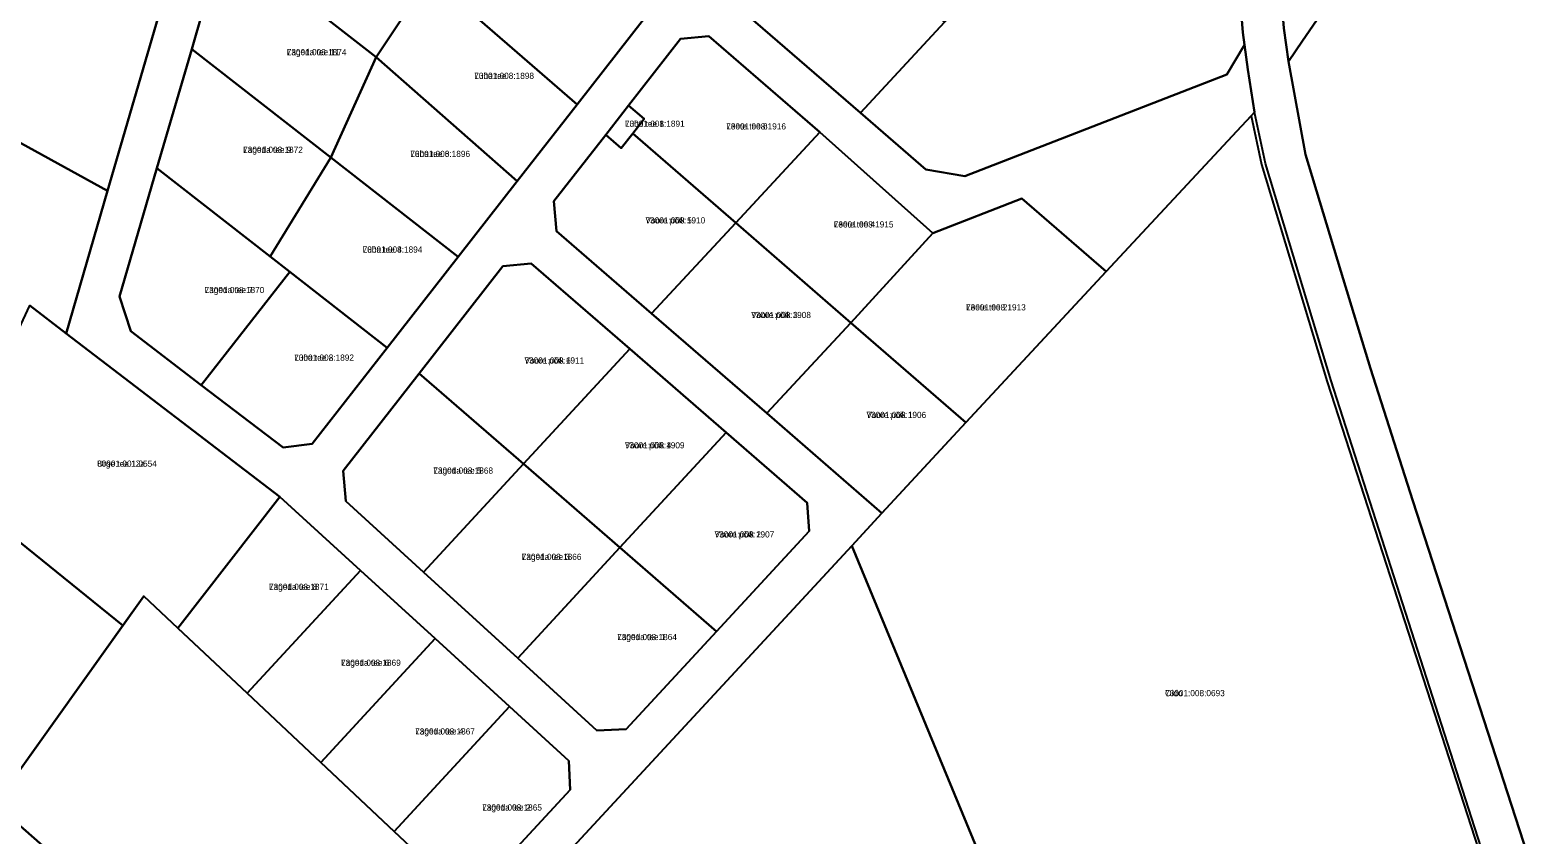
# Model space of a CAD drawing. Extents: x 524000 to 564260, y 6469338 to 6496391.
# Drawn here: x 538416.3 to 538782.5, y 6476306.2 to 6476501.6 of the extents above; entities that cross this region are included whole.
import ezdxf

# ---------------------------------------------------------------- set-up
doc = ezdxf.new("R2010")
doc.units = 0
for name, color, linetype in [('L_AADRESS', 7, 'Continuous'), ('PIIR', 7, 'Continuous'), ('TUNNUS', 7, 'Continuous')]:
    doc.layers.add(name, color=color, linetype=linetype)

msp = doc.modelspace()

# ---------------------------------------------------------------- linework, layer by layer
at = {"layer": 'PIIR'}
for points in [[(538610.53, 6476845.12), (538676.66, 6476699.5), (538693.78, 6476661.47), (538697.74, 6476650.83), (538701.55, 6476641.83), (538709.18, 6476612.45), (538711.13, 6476601.24), (538713, 6476590.48), (538715.88, 6476563.29), (538720.83, 6476502.1), (538721.91, 6476494.03), (538726.1, 6476471.45), (538734.62, 6476443.1), (538741.85, 6476419.5), (538752.16, 6476387.36), (538796.29, 6476251.31)], [(538845.29, 6476061.91), (538772.25, 6476289.41), (538768.76, 6476303.16), (538765.62, 6476312.75), (538732.31, 6476416.51), (538716.32, 6476469.25), (538713.7, 6476481.71), (538712.05, 6476492.07), (538711.28, 6476498.07), (538710.88, 6476501.03), (538705.92, 6476562.36), (538704.61, 6476574.75), (538703.09, 6476589.1), (538699.4, 6476610.33), (538692.06, 6476638.6), (538688.46, 6476647.1), (538681.89, 6476664.33), (538680.82, 6476666.69), (538666.7, 6476697.62), (538652.53, 6476728.48), (538634.49, 6476767.93), (538604.32, 6476835.6)], [(538397.73, 6476537.47), (538448.07, 6476506.97), (538435.11, 6476462.62), (538378.86, 6476493.55)], [(538579.47, 6476514.89), (538617.96, 6476481.53), (538633.82, 6476467.78), (538643.36, 6476466.12), (538706.96, 6476490.85), (538711.28, 6476498.07), (538712.05, 6476492.07), (538713.7, 6476481.71), (538712.87, 6476480.82), (538709.38, 6476477.07), (538677.68, 6476443.04), (538657.17, 6476460.77), (538635.53, 6476452.35), (538608.12, 6476476.82), (538581.16, 6476500.18), (538574.3, 6476499.51), (538561.66, 6476483.34), (538556.12, 6476476.23), (538543.48, 6476460.06), (538544.19, 6476452.83), (538567.24, 6476432.85), (538595.22, 6476408.6), (538623.19, 6476384.32), (538615.88, 6476376.41), (538495.55, 6476246.46)], [(538522.61, 6476290.29), (538547.49, 6476317.21), (538547.19, 6476324.25), (538532.78, 6476337.39), (538514.68, 6476353.9), (538496.53, 6476370.44), (538476.95, 6476388.34), (538425.05, 6476427.98), (538435.11, 6476462.62), (538448.07, 6476506.97)], [(538458.3, 6476506.3), (538455.58, 6476497.02), (538447.13, 6476468.11), (538438.02, 6476436.95), (538440.78, 6476428.55), (538457.9, 6476415.45), (538477.76, 6476400.27), (538484.81, 6476401.17), (538503.04, 6476424.51), (538520.27, 6476446.58), (538534.6, 6476464.93), (538549.17, 6476483.58), (538565.5, 6476504.49)], [(538378.86, 6476493.55), (538435.11, 6476462.62), (538425.05, 6476427.98), (538416.24, 6476434.77)]]:
    msp.add_lwpolyline(points, dxfattribs=at)
for points in [[(538968.06, 6476769.86), (538970.84, 6476763.73), (539071.33, 6476541.66), (538920.5, 6476477.71), (538918.36, 6476476.81), (538980.06, 6476333.48), (538978.02, 6476332.57), (538796.29, 6476251.31), (538752.16, 6476387.36), (538741.85, 6476419.5), (538734.62, 6476443.1), (538726.1, 6476471.45), (538721.91, 6476494.03), (538725.31, 6476499), (538738.23, 6476517.82), (538791.89, 6476596), (538794.78, 6476600.25), (538810.55, 6476623.41), (538885.1, 6476732.93), (538885.33, 6476733.28)], [(538711.13, 6476601.24), (538780.65, 6476627.24), (538783.7, 6476622.84), (538788.34, 6476620.32), (538793.62, 6476620.14), (538798.1, 6476622.1), (538801.34, 6476625.71), (538802.75, 6476629.83), (538810.55, 6476623.41), (538794.78, 6476600.25), (538791.89, 6476596), (538738.23, 6476517.82), (538725.37, 6476499.05), (538721.91, 6476494.03), (538720.83, 6476502.1), (538715.88, 6476563.29), (538713, 6476590.48)], [(538704.61, 6476574.75), (538705.92, 6476562.36), (538710.88, 6476501.03), (538711.28, 6476498.07), (538706.96, 6476490.85), (538643.36, 6476466.12), (538633.82, 6476467.78), (538617.96, 6476481.53), (538638.39, 6476503.51), (538658.83, 6476525.5), (538679.27, 6476547.48)], [(538482.39, 6476541.46), (538513.36, 6476514.62), (538500.39, 6476495.05), (538467.93, 6476520.36)], [(538592.47, 6476543.31), (538638.39, 6476503.51), (538617.96, 6476481.53), (538579.47, 6476514.89), (538578.46, 6476522.37)], [(538528.12, 6476536.89), (538558.52, 6476510.55), (538565.5, 6476504.49), (538549.17, 6476483.58), (538513.36, 6476514.62)], [(538467.93, 6476520.36), (538500.39, 6476495.05), (538489.37, 6476470.68), (538455.58, 6476497.02), (538458.3, 6476506.3)], [(538513.36, 6476514.62), (538549.17, 6476483.58), (538534.6, 6476464.93), (538500.39, 6476495.05)], [(538574.3, 6476499.51), (538581.16, 6476500.18), (538608.12, 6476476.82), (538587.68, 6476454.83), (538562.67, 6476476.51), (538565.45, 6476480.06), (538561.66, 6476483.34)], [(538455.58, 6476497.02), (538489.37, 6476470.68), (538474.61, 6476446.63), (538447.13, 6476468.11)], [(538500.39, 6476495.05), (538534.6, 6476464.93), (538520.27, 6476446.58), (538489.37, 6476470.68)], [(538561.66, 6476483.34), (538565.45, 6476480.06), (538562.67, 6476476.51), (538559.9, 6476472.95), (538556.12, 6476476.23)], [(538678.14, 6476225.9), (538615.88, 6476376.41), (538623.19, 6476384.32), (538643.61, 6476406.35), (538677.68, 6476443.04), (538709.38, 6476477.07), (538712.87, 6476480.82), (538715.34, 6476469.03), (538731.36, 6476416.21), (538768.05, 6476302.66), (538758.26, 6476295.86), (538753.03, 6476290.77), (538746.64, 6476283.55), (538731.82, 6476264.98), (538706.17, 6476235.98), (538692.79, 6476222.09), (538687.76, 6476218.17), (538682.57, 6476215.31), (538682.15, 6476216.21)], [(538556.12, 6476476.23), (538559.9, 6476472.95), (538562.67, 6476476.51), (538587.68, 6476454.83), (538567.24, 6476432.85), (538544.19, 6476452.83), (538543.48, 6476460.06)], [(538608.12, 6476476.82), (538635.53, 6476452.35), (538615.66, 6476430.58), (538587.68, 6476454.83)], [(538489.37, 6476470.68), (538520.27, 6476446.58), (538503.04, 6476424.51), (538479.38, 6476442.96), (538474.61, 6476446.63)], [(538447.13, 6476468.11), (538474.61, 6476446.63), (538479.38, 6476442.96), (538457.9, 6476415.45), (538440.78, 6476428.55), (538438.02, 6476436.95)], [(538635.53, 6476452.35), (538657.17, 6476460.77), (538677.68, 6476443.04), (538643.61, 6476406.35), (538615.66, 6476430.58)], [(538587.68, 6476454.83), (538615.66, 6476430.58), (538595.22, 6476408.6), (538567.24, 6476432.85)], [(538531.16, 6476444.27), (538510.82, 6476418.23), (538492.35, 6476394.58), (538492.97, 6476387.25), (538511.86, 6476370.01), (538534.77, 6476349.12), (538553.98, 6476331.6), (538561.07, 6476331.9), (538583.02, 6476355.65), (538605.53, 6476380.01), (538605.04, 6476386.85), (538585.38, 6476403.89), (538561.95, 6476424.2), (538538.02, 6476444.94)], [(538531.16, 6476444.27), (538538.02, 6476444.94), (538561.95, 6476424.2), (538536.14, 6476396.28), (538510.82, 6476418.23)], [(538479.38, 6476442.96), (538503.04, 6476424.51), (538484.81, 6476401.17), (538477.76, 6476400.27), (538457.9, 6476415.45)], [(538443.97, 6476364.21), (538438.83, 6476357.1), (538395.93, 6476391.73), (538409.34, 6476419.98), (538416.24, 6476434.77), (538425.05, 6476427.98), (538476.95, 6476388.34), (538452.16, 6476356.46)], [(538615.66, 6476430.58), (538643.61, 6476406.35), (538623.19, 6476384.32), (538595.22, 6476408.6)], [(538561.95, 6476424.2), (538585.38, 6476403.89), (538559.58, 6476375.97), (538536.14, 6476396.28)], [(538510.82, 6476418.23), (538536.14, 6476396.28), (538511.86, 6476370.01), (538492.97, 6476387.25), (538492.35, 6476394.58)], [(538585.38, 6476403.89), (538605.04, 6476386.85), (538605.53, 6476380.01), (538583.02, 6476355.65), (538559.58, 6476375.97)], [(538536.14, 6476396.28), (538559.58, 6476375.97), (538534.77, 6476349.12), (538511.86, 6476370.01)], [(538395.93, 6476391.73), (538438.83, 6476357.1), (538407.86, 6476313.72), (538419.36, 6476303.69), (538411.43, 6476290.91), (538411.03, 6476290.2), (538394.86, 6476301.48), (538343.42, 6476343.87), (538343.65, 6476344.18), (538371.54, 6476382.08), (538381.59, 6476373.61)], [(538476.95, 6476388.34), (538496.53, 6476370.44), (538469, 6476340.64), (538452.16, 6476356.46)], [(538548.92, 6476211.11), (538495.55, 6476246.46), (538615.88, 6476376.41), (538678.14, 6476225.9), (538631.97, 6476210.87), (538584.08, 6476204.13), (538566.79, 6476204.94)], [(538559.58, 6476375.97), (538583.02, 6476355.65), (538561.07, 6476331.9), (538553.98, 6476331.6), (538534.77, 6476349.12)], [(538496.53, 6476370.44), (538514.68, 6476353.9), (538486.89, 6476323.84), (538469, 6476340.64)], [(538411.43, 6476290.91), (538419.36, 6476303.69), (538407.86, 6476313.72), (538443.97, 6476364.21), (538452.16, 6476356.46), (538469, 6476340.64), (538486.89, 6476323.84), (538504.75, 6476307.07), (538516.56, 6476295.99), (538484.62, 6476256.51), (538483.85, 6476255.56), (538478.63, 6476249.12), (538476.38, 6476246.35), (538421.08, 6476284.57)], [(538514.68, 6476353.9), (538532.78, 6476337.39), (538504.75, 6476307.07), (538486.89, 6476323.84)], [(538532.78, 6476337.39), (538547.19, 6476324.25), (538547.49, 6476317.21), (538522.61, 6476290.29), (538516.56, 6476295.99), (538504.75, 6476307.07)]]:
    msp.add_lwpolyline(points, close=True, dxfattribs=at)

# ---------------------------------------------------------------- texts
at = {"layer": 'L_AADRESS'}
for s, p in [('Lageda tee 11', (538478.65, 6476495.52)), ('Luha tee 8', (538524.2, 6476489.78)), ('Luha tee 1', (538560.79, 6476478.15)), ('Leete tee 6', (538585.39, 6476477.5)), ('Lageda tee 9', (538468.06, 6476471.82)), ('Luha tee 6', (538508.67, 6476470.82)), ('Voore põik 5', (538565.77, 6476454.68)), ('Leete tee 4', (538611.5, 6476453.7)), ('Luha tee 4', (538497.09, 6476447.6)), ('Lageda tee 7', (538458.7, 6476437.77)), ('Leete tee 2', (538643.63, 6476433.56)), ('Voore põik 3', (538591.45, 6476431.71)), ('Luha tee 2', (538480.47, 6476421.36)), ('Voore põik 6', (538536.39, 6476420.66)), ('Voore põik 1', (538619.44, 6476407.45)), ('Voore põik 4', (538560.76, 6476400.08)), ('Urge tee 12a', (538432.6, 6476395.62)), ('Lageda tee 5', (538514.25, 6476393.93)), ('Voore põik 2', (538582.55, 6476378.44)), ('Lageda tee 3', (538535.72, 6476372.99)), ('Lageda tee 8', (538474.34, 6476365.71)), ('Lageda tee 1', (538558.9, 6476353.52)), ('Lageda tee 6', (538491.84, 6476347.28)), ('Oido', (538691.96, 6476339.91)), ('Lageda tee 4', (538509.84, 6476330.61)), ('Lageda tee 2', (538526.12, 6476312.14))]:
    msp.add_text(s, height=1.5, dxfattribs=at).set_placement(p)
at = {"layer": 'TUNNUS'}
for s, p in [('73001:008:1874', (538478.65, 6476495.52)), ('73001:008:1898', (538524.2, 6476489.78)), ('73001:008:1891', (538560.79, 6476478.15)), ('73001:008:1916', (538585.39, 6476477.5)), ('73001:008:1872', (538468.06, 6476471.82)), ('73001:008:1896', (538508.67, 6476470.82)), ('73001:008:1910', (538565.77, 6476454.68)), ('73001:008:1915', (538611.5, 6476453.7)), ('73001:008:1894', (538497.09, 6476447.6)), ('73001:008:1870', (538458.7, 6476437.77)), ('73001:008:1913', (538643.63, 6476433.56)), ('73001:008:1908', (538591.45, 6476431.71)), ('73001:008:1892', (538480.47, 6476421.36)), ('73001:008:1911', (538536.39, 6476420.66)), ('73001:008:1906', (538619.44, 6476407.45)), ('73001:008:1909', (538560.76, 6476400.08)), ('80901:001:0554', (538432.6, 6476395.62)), ('73001:008:1868', (538514.25, 6476393.93)), ('73001:008:1907', (538582.55, 6476378.44)), ('73001:008:1866', (538535.72, 6476372.99)), ('73001:008:1871', (538474.34, 6476365.71)), ('73001:008:1864', (538558.9, 6476353.52)), ('73001:008:1869', (538491.84, 6476347.28)), ('73001:008:0693', (538691.96, 6476339.91)), ('73001:008:1867', (538509.84, 6476330.61)), ('73001:008:1865', (538526.12, 6476312.14))]:
    msp.add_text(s, height=1.5, dxfattribs=at).set_placement(p)

doc.saveas('drawing.dxf')
